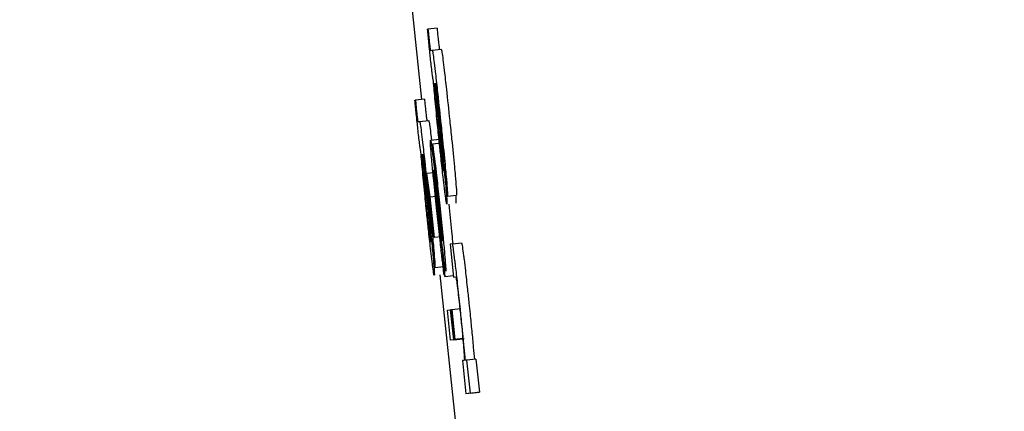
# Model space of a CAD drawing. Header units: inches. Extents: x 170 to 312, y 215 to 248.
# Tile 811 of 987: x 284.23552 to 284.25679, y 243.64779 to 243.65625. Entities that reach past the tile are written whole.
import ezdxf

# ---------------------------------------------------------------- set-up
doc = ezdxf.new("R2010")
doc.units = ezdxf.units.IN
doc.header["$LTSCALE"] = 0.25
doc.header["$MEASUREMENT"] = 0
doc.layers.add('ANNOTATIONS', color=1, linetype='Continuous')
doc.layers.add('MOTOR RH', color=7, linetype='Continuous')
doc.styles.add('ARIAL', font='arial.ttf', dxfattribs={"height": 0.09375})
doc.dimstyles.new('STANDARD$0', dxfattribs={"dimtxt": 0.09375, "dimasz": 0.09375, "dimexe": 0.03125, "dimexo": 0.046875, "dimgap": 0.09, "dimtad": 0, "dimtih": 1, "dimtoh": 1, "dimdec": 4, "dimzin": 0, "dimdsep": 46, "dimtxsty": 'ARIAL', "dimcen": 0.09, "dimadec": 0, "dimazin": 0, "dimtfac": 1, "dimtdec": 4, "dimtofl": 0, "dimtmove": 0, "dimatfit": 1, "dimfxl": 1, "dimtolj": 1, "dimtzin": 0, "dimarcsym": 0})

# ---------------------------------------------------------------- blocks, each defined once
blk = doc.blocks.new('*D68')
at = {"layer": 'ANNOTATIONS', "color": 0, "lineweight": -2, "transparency": 16777216}
for p, q in [((283.942864, 244.125047), (285.788826, 244.125047)), ((285.757576, 244.031297), (285.757576, 242.331666)), ((285.757576, 240.197174), (285.757576, 241.896805)), ((285.027051, 240.103424), (285.788826, 240.103424))]:
    blk.add_line(p, q, dxfattribs=at)
at = {"layer": 'ANNOTATIONS', "color": 0, "transparency": 16777216}
for points in [[(285.741951, 244.031297), (285.773201, 244.031297), (285.757576, 244.125047)], [(285.741951, 240.197174), (285.773201, 240.197174), (285.757576, 240.103424)]]:
    blk.add_solid(points, dxfattribs=at)
at = {"layer": 'defpoints', "color": 0, "transparency": 16777216}
for p in [(283.895989, 244.125047), (284.980176, 240.103424), (285.757576, 240.103424)]:
    blk.add_point(p, dxfattribs=at)
at = {"layer": 'ANNOTATIONS', "color": 0, "transparency": 16777216, "insert": (285.757576, 242.114236), "char_height": 0.09375, "attachment_point": 5, "style": 'ARIAL'}
blk.add_mtext('\\A1;OPENING\\PHEIGHT', dxfattribs=at)
blk = doc.blocks.new('*D69')
at = {"layer": 'ANNOTATIONS', "color": 0, "lineweight": -2, "transparency": 16777216}
for p, q in [((283.942864, 244.96103), (286.443815, 244.96103)), ((286.412565, 244.86728), (286.412565, 242.749657)), ((286.412565, 240.197174), (286.412565, 242.314797)), ((285.947395, 240.103424), (286.443815, 240.103424))]:
    blk.add_line(p, q, dxfattribs=at)
at = {"layer": 'ANNOTATIONS', "color": 0, "transparency": 16777216}
for points in [[(286.39694, 244.86728), (286.42819, 244.86728), (286.412565, 244.96103)], [(286.39694, 240.197174), (286.42819, 240.197174), (286.412565, 240.103424)]]:
    blk.add_solid(points, dxfattribs=at)
at = {"layer": 'defpoints', "color": 0, "transparency": 16777216}
for p in [(283.895989, 244.96103), (285.90052, 240.103424), (286.412565, 240.103424)]:
    blk.add_point(p, dxfattribs=at)
at = {"layer": 'ANNOTATIONS', "color": 0, "transparency": 16777216, "insert": (286.412565, 242.532227), "char_height": 0.09375, "attachment_point": 5, "style": 'ARIAL'}
blk.add_mtext('\\A1;TOTAL\\PHEIGHT', dxfattribs=at)

msp = doc.modelspace()

# ---------------------------------------------------------------- linework, layer by layer
at = {"layer": 'MOTOR RH'}
for p, q in [((284.243893, 243.65745), (284.2442, 243.654521)), ((284.244328, 243.656042), (284.244338, 243.656043)), ((284.244534, 243.656064), (284.244338, 243.656043)), ((284.244393, 243.655582), (284.244429, 243.655587)), ((284.244429, 243.655587), (284.244624, 243.655607)), ((284.244477, 243.654869), (284.244487, 243.65487)), ((284.244056, 243.654506), (284.244067, 243.654507)), ((284.244262, 243.654528), (284.244067, 243.654507)), ((284.244536, 243.654484), (284.244596, 243.653896)), ((284.24453, 243.654442), (284.244587, 243.65388)), ((284.244121, 243.654046), (284.244157, 243.654051)), ((284.244157, 243.654051), (284.244353, 243.654072)), ((284.244392, 243.653648), (284.244587, 243.653669)), ((284.24443, 243.653562), (284.244433, 243.653562)), ((284.244498, 243.652919), (284.24443, 243.653562)), ((284.244628, 243.653583), (284.244433, 243.653562)), ((284.244205, 243.653333), (284.244215, 243.653334)), ((284.244757, 243.652434), (284.244682, 243.653149)), ((284.244258, 243.652906), (284.244315, 243.652344)), ((284.244264, 243.652948), (284.244324, 243.65236)), ((284.244469, 243.652941), (284.244303, 243.652923)), ((284.244303, 243.652923), (284.244375, 243.652424)), ((284.244361, 243.652369), (284.244303, 243.652923)), ((284.244468, 243.651541), (284.244361, 243.652369)), ((284.244375, 243.652424), (284.244518, 243.652439)), ((284.244375, 243.652424), (284.244468, 243.651541)), ((284.244602, 243.651758), (284.244525, 243.652457)), ((284.24453, 243.652526), (284.244583, 243.65205)), ((284.244757, 243.652434), (284.244953, 243.652455)), ((284.244787, 243.652267), (284.244796, 243.652185)), ((284.244485, 243.650899), (284.24441, 243.651613)), ((284.244624, 243.651558), (284.244468, 243.651541)), ((284.244635, 243.651348), (284.244703, 243.650705)), ((284.24465, 243.651475), (284.244653, 243.651462)), ((284.244867, 243.651407), (284.244816, 243.651401)), ((284.244816, 243.651401), (284.244891, 243.650687)), ((284.244867, 243.651407), (284.245062, 243.651428)), ((284.244485, 243.650899), (284.244681, 243.650919)), ((284.244596, 243.65074), (284.244946, 243.647397)), ((284.244703, 243.650705), (284.244888, 243.650724)), ((284.244891, 243.650687), (284.244936, 243.650692)), ((284.245049, 243.650005), (284.244854, 243.649984)), ((284.244757, 243.649972), (284.244827, 243.649981)), ((284.244825, 243.649329), (284.244757, 243.649972)), ((284.24484, 243.649982), (284.244827, 243.649981)), ((284.244895, 243.649338), (284.244827, 243.649981)), ((284.24484, 243.649982), (284.244854, 243.649984)), ((284.244907, 243.649339), (284.24484, 243.649982)), ((284.244854, 243.649984), (284.244921, 243.649341)), ((284.24502, 243.649349), (284.244825, 243.649329)), ((284.244895, 243.649338), (284.244825, 243.649329)), ((284.244895, 243.649338), (284.245091, 243.649358)), ((284.245103, 243.64936), (284.244907, 243.649339)), ((284.244921, 243.649341), (284.244907, 243.649339)), ((284.244921, 243.649341), (284.245117, 243.649362)), ((284.245091, 243.649358), (284.24502, 243.649349)), ((284.24512, 243.64889), (284.245081, 243.648885)), ((284.245081, 243.648885), (284.245156, 243.648171)), ((284.245177, 243.648897), (284.245144, 243.648893)), ((284.245373, 243.648918), (284.245177, 243.648897)), ((284.245253, 243.648183), (284.245177, 243.648897)), ((284.245373, 243.648918), (284.245448, 243.648204)), ((284.245352, 243.648192), (284.245156, 243.648171)), ((284.245253, 243.648183), (284.245156, 243.648171)), ((284.245253, 243.648183), (284.245448, 243.648204)), ((284.245448, 243.648204), (284.245352, 243.648192))]:
    msp.add_line(p, q, dxfattribs=at)
for points, knots in [([(284.244376, 243.655568), (284.24437, 243.655629), (284.244353, 243.655789), (284.244337, 243.655945), (284.244328, 243.656042)], [0, 0, 0, 0, 0.382107, 1, 1, 1, 1]), ([(284.244338, 243.656043), (284.244342, 243.656008), (284.244347, 243.655956), (284.244354, 243.65588), (284.244359, 243.65584), (284.244361, 243.65582)], [0, 0, 0, 0, 0.4881921, 0.7420954, 1, 1, 1, 1]), ([(284.244534, 243.656064), (284.244537, 243.656029), (284.244542, 243.655977), (284.24455, 243.655901), (284.244554, 243.65586), (284.244556, 243.65584)], [0, 0, 0, 0, 0.487253, 0.740643, 1, 1, 1, 1]), ([(284.244361, 243.65582), (284.244363, 243.655795), (284.244368, 243.655749), (284.244375, 243.65569), (284.244381, 243.65564), (284.244389, 243.655588), (284.244391, 243.655585), (284.244393, 243.655582)], [0, 0, 0, 0, 0.140206, 0.25626, 0.372252, 0.556819, 1, 1, 1, 1]), ([(284.244556, 243.65584), (284.244559, 243.655815), (284.244564, 243.65577), (284.244571, 243.655711), (284.244577, 243.655661), (284.244585, 243.655609), (284.244587, 243.655605), (284.244589, 243.655603)], [0, 0, 0, 0, 0.139463, 0.255576, 0.371675, 0.556397, 1, 1, 1, 1]), ([(284.244455, 243.654926), (284.244451, 243.654945), (284.244445, 243.654974), (284.244428, 243.655101), (284.24441, 243.65525), (284.244392, 243.655414), (284.244381, 243.65552), (284.244376, 243.655568)], [0, 0, 0, 0, 0.319055, 0.503693, 0.689602, 0.856835, 1, 1, 1, 1]), ([(284.244429, 243.655587), (284.244433, 243.655576), (284.244439, 243.655559), (284.244464, 243.655378), (284.244497, 243.655104), (284.244548, 243.654651), (284.244587, 243.654278), (284.244611, 243.654053)], [0, 0, 0, 0, 0.208176, 0.35151, 0.494828, 0.694302, 1, 1, 1, 1]), ([(284.244624, 243.655607), (284.244628, 243.655597), (284.244635, 243.655579), (284.24466, 243.655398), (284.244693, 243.655124), (284.244743, 243.654671), (284.244783, 243.654299), (284.244807, 243.654073)], [0, 0, 0, 0, 0.208174, 0.351507, 0.494832, 0.694304, 1, 1, 1, 1]), ([(284.244588, 243.653552), (284.244574, 243.653691), (284.244539, 243.65402), (284.244492, 243.654511), (284.244467, 243.654787), (284.244455, 243.654926)], [0, 0, 0, 0, 0.267267, 0.629525, 1, 1, 1, 1]), ([(284.244483, 243.654738), (284.244481, 243.654767), (284.244476, 243.654839), (284.244475, 243.654867), (284.244477, 243.654868), (284.244477, 243.654869)], [0, 0, 0, 0, 0.368429, 0.910268, 1, 1, 1, 1]), ([(284.244521, 243.65432), (284.244514, 243.654398), (284.244499, 243.654556), (284.244489, 243.654677), (284.244483, 243.654738)], [0, 0, 0, 0, 0.489094, 1, 1, 1, 1]), ([(284.244487, 243.65487), (284.244494, 243.654802), (284.244507, 243.654664), (284.244522, 243.654516), (284.24453, 243.654442)], [0, 0, 0, 0, 0.495343, 1, 1, 1, 1]), ([(284.244502, 243.654876), (284.244501, 243.654871), (284.2445, 243.654863), (284.244504, 243.654803), (284.244508, 243.654764), (284.244509, 243.654749)], [0, 0, 0, 0, 0.561119, 0.836843, 1, 1, 1, 1]), ([(284.244603, 243.654029), (284.244588, 243.654169), (284.244565, 243.654378), (284.244537, 243.654635), (284.244519, 243.65478), (284.244507, 243.654864), (284.244503, 243.654872), (284.244502, 243.654876)], [0, 0, 0, 0, 0.342892, 0.509873, 0.678206, 0.82399, 1, 1, 1, 1]), ([(284.244509, 243.654749), (284.244512, 243.654725), (284.244516, 243.654677), (284.244525, 243.654586), (284.244532, 243.654521), (284.244536, 243.654484)], [0, 0, 0, 0, 0.30204, 0.603526, 1, 1, 1, 1]), ([(284.244104, 243.654033), (284.244098, 243.654094), (284.244081, 243.654253), (284.244066, 243.654409), (284.244056, 243.654506)], [0, 0, 0, 0, 0.382123, 1, 1, 1, 1]), ([(284.244067, 243.654507), (284.24407, 243.654473), (284.244075, 243.65442), (284.244083, 243.654345), (284.244087, 243.654304), (284.244089, 243.654284)], [0, 0, 0, 0, 0.4881854, 0.7420853, 1, 1, 1, 1]), ([(284.244262, 243.654528), (284.244266, 243.654493), (284.244271, 243.654441), (284.244278, 243.654365), (284.244282, 243.654325), (284.244285, 243.654304)], [0, 0, 0, 0, 0.4872498, 0.7406295, 1, 1, 1, 1]), ([(284.244089, 243.654284), (284.244091, 243.654259), (284.244096, 243.654214), (284.244103, 243.654154), (284.244109, 243.654104), (284.244117, 243.654053), (284.244119, 243.654049), (284.244121, 243.654046)], [0, 0, 0, 0, 0.14021, 0.256223, 0.372221, 0.556782, 1, 1, 1, 1]), ([(284.244285, 243.654304), (284.244287, 243.654279), (284.244292, 243.654234), (284.244299, 243.654175), (284.244305, 243.654125), (284.244313, 243.654073), (284.244315, 243.65407), (284.244317, 243.654067)], [0, 0, 0, 0, 0.1394618, 0.2555854, 0.3716735, 0.5564004, 1, 1, 1, 1]), ([(284.244583, 243.653702), (284.244575, 243.65378), (284.244553, 243.653996), (284.244533, 243.654194), (284.244521, 243.65432)], [0, 0, 0, 0, 0.364579, 1, 1, 1, 1]), ([(284.244157, 243.654051), (284.244161, 243.654041), (284.244167, 243.654023), (284.244192, 243.653842), (284.244225, 243.653568), (284.244276, 243.653115), (284.244315, 243.652742), (284.244339, 243.652517)], [0, 0, 0, 0, 0.208173, 0.351516, 0.494832, 0.694303, 1, 1, 1, 1]), ([(284.244353, 243.654072), (284.244356, 243.654061), (284.244363, 243.654042), (284.244386, 243.653874), (284.244405, 243.653721), (284.244413, 243.653651)], [0, 0, 0, 0, 0.441544, 0.745558, 1, 1, 1, 1]), ([(284.244611, 243.654053), (284.244625, 243.653918), (284.244661, 243.653574), (284.244703, 243.653153), (284.244724, 243.652923), (284.24473, 243.652861)], [0, 0, 0, 0, 0.319392, 0.817391, 1, 1, 1, 1]), ([(284.244807, 243.654073), (284.244821, 243.653939), (284.244857, 243.653595), (284.244899, 243.653174), (284.24492, 243.652943), (284.244926, 243.652882)], [0, 0, 0, 0, 0.319392, 0.817392, 1, 1, 1, 1]), ([(284.244183, 243.653391), (284.244179, 243.653409), (284.244173, 243.653439), (284.244156, 243.653565), (284.244139, 243.653715), (284.244121, 243.653878), (284.244109, 243.653984), (284.244104, 243.654033)], [0, 0, 0, 0, 0.31904, 0.503684, 0.689592, 0.856837, 1, 1, 1, 1]), ([(284.244587, 243.65388), (284.2446, 243.653754), (284.244622, 243.653543), (284.244647, 243.653287), (284.244657, 243.65318), (284.24466, 243.653141)], [0, 0, 0, 0, 0.486709, 0.816717, 1, 1, 1, 1]), ([(284.244596, 243.653896), (284.244615, 243.653716), (284.244652, 243.653352), (284.244686, 243.653008), (284.244703, 243.652835)], [0, 0, 0, 0, 0.495941, 1, 1, 1, 1]), ([(284.244682, 243.653149), (284.244683, 243.653158), (284.244684, 243.653174), (284.244676, 243.653289), (284.24466, 243.653461), (284.244635, 243.653717), (284.244614, 243.653916), (284.244603, 243.654029)], [0, 0, 0, 0, 0.2249147, 0.3836395, 0.5429009, 0.7417055, 1, 1, 1, 1]), ([(284.244416, 243.653258), (284.244408, 243.653352), (284.244392, 243.653541), (284.244388, 243.653639), (284.244391, 243.653646), (284.244392, 243.653648)], [0, 0, 0, 0, 0.413877, 0.829373, 1, 1, 1, 1]), ([(284.244392, 243.653648), (284.244393, 243.653647), (284.244395, 243.653644), (284.2444, 243.653617), (284.244403, 243.653602)], [0, 0, 0, 0, 0.438045, 1, 1, 1, 1]), ([(284.244641, 243.653177), (284.244633, 243.653247), (284.244615, 243.653406), (284.244595, 243.653595), (284.244583, 243.653702)], [0, 0, 0, 0, 0.437253, 1, 1, 1, 1]), ([(284.244403, 243.653602), (284.244408, 243.653569), (284.244417, 243.653513), (284.244433, 243.653385), (284.244442, 243.653311), (284.244443, 243.653298)], [0, 0, 0, 0, 0.526202, 0.915199, 1, 1, 1, 1]), ([(284.244433, 243.653562), (284.244437, 243.653545), (284.244445, 243.65351), (284.244468, 243.653338), (284.244484, 243.653204), (284.244489, 243.653161)], [0, 0, 0, 0, 0.406051, 0.813259, 1, 1, 1, 1]), ([(284.244693, 243.652611), (284.244684, 243.652687), (284.244661, 243.652876), (284.244624, 243.65321), (284.244599, 243.653452), (284.244588, 243.653552)], [0, 0, 0, 0, 0.285512, 0.705964, 1, 1, 1, 1]), ([(284.244316, 243.652016), (284.244302, 243.652156), (284.244268, 243.652484), (284.24422, 243.652976), (284.244196, 243.653251), (284.244183, 243.653391)], [0, 0, 0, 0, 0.26727, 0.629533, 1, 1, 1, 1]), ([(284.244212, 243.653203), (284.244209, 243.653232), (284.244204, 243.653304), (284.244204, 243.653331), (284.244205, 243.653333), (284.244205, 243.653333)], [0, 0, 0, 0, 0.368455, 0.910263, 1, 1, 1, 1]), ([(284.244249, 243.652784), (284.244242, 243.652862), (284.244227, 243.65302), (284.244217, 243.653141), (284.244212, 243.653203)], [0, 0, 0, 0, 0.489101, 1, 1, 1, 1]), ([(284.244215, 243.653334), (284.244222, 243.653266), (284.244235, 243.653128), (284.24425, 243.65298), (284.244258, 243.652906)], [0, 0, 0, 0, 0.495343, 1, 1, 1, 1]), ([(284.24423, 243.65334), (284.244229, 243.653335), (284.244228, 243.653327), (284.244233, 243.653268), (284.244236, 243.653229), (284.244238, 243.653214)], [0, 0, 0, 0, 0.561039, 0.83594, 1, 1, 1, 1]), ([(284.244331, 243.652493), (284.244316, 243.652634), (284.244294, 243.652843), (284.244265, 243.653099), (284.244247, 243.653245), (284.244235, 243.653328), (284.244232, 243.653336), (284.24423, 243.65334)], [0, 0, 0, 0, 0.342854, 0.509816, 0.6784, 0.82401, 1, 1, 1, 1]), ([(284.244238, 243.653214), (284.24424, 243.65319), (284.244244, 243.653141), (284.244253, 243.653051), (284.24426, 243.652985), (284.244264, 243.652948)], [0, 0, 0, 0, 0.302051, 0.603512, 1, 1, 1, 1]), ([(284.244523, 243.652182), (284.244502, 243.652382), (284.244466, 243.652722), (284.244432, 243.65308), (284.244419, 243.653221), (284.244416, 243.653258)], [0, 0, 0, 0, 0.511555, 0.870477, 1, 1, 1, 1]), ([(284.244443, 243.653298), (284.244453, 243.65322), (284.24448, 243.652979), (284.24451, 243.652708), (284.24453, 243.652526)], [0, 0, 0, 0, 0.327056, 1, 1, 1, 1]), ([(284.244458, 243.653005), (284.244457, 243.653), (284.244456, 243.652989), (284.244462, 243.652904), (284.244469, 243.652827), (284.244472, 243.652797)], [0, 0, 0, 0, 0.376523, 0.755245, 1, 1, 1, 1]), ([(284.244463, 243.652978), (284.244463, 243.652982), (284.244461, 243.652991), (284.244459, 243.653002), (284.244458, 243.653004), (284.244458, 243.653005)], [0, 0, 0, 0, 0.305425, 0.610586, 1, 1, 1, 1]), ([(284.244489, 243.653161), (284.2445, 243.653072), (284.244526, 243.652852), (284.244565, 243.652496), (284.244591, 243.65225), (284.2446, 243.652164)], [0, 0, 0, 0, 0.308457, 0.758041, 1, 1, 1, 1]), ([(284.24467, 243.652978), (284.244668, 243.652985), (284.244664, 243.652996), (284.244652, 243.65309), (284.244644, 243.653155), (284.244641, 243.653177)], [0, 0, 0, 0, 0.491707, 0.824978, 1, 1, 1, 1]), ([(284.24466, 243.653141), (284.244664, 243.653101), (284.24467, 243.653021), (284.244672, 243.652981), (284.244671, 243.652979), (284.24467, 243.652978)], [0, 0, 0, 0, 0.4127429, 0.8263056, 1, 1, 1, 1]), ([(284.244311, 243.652166), (284.244303, 243.652245), (284.244281, 243.65246), (284.244262, 243.652658), (284.244249, 243.652784)], [0, 0, 0, 0, 0.364582, 1, 1, 1, 1]), ([(284.24448, 243.652854), (284.244477, 243.652876), (284.244472, 243.652917), (284.244467, 243.652954), (284.244465, 243.65297), (284.244463, 243.652978)], [0, 0, 0, 0, 0.374236, 0.683292, 1, 1, 1, 1]), ([(284.244472, 243.652797), (284.244478, 243.652728), (284.244495, 243.652553), (284.244517, 243.652344), (284.24453, 243.652217)], [0, 0, 0, 0, 0.389091, 1, 1, 1, 1]), ([(284.244525, 243.652457), (284.244517, 243.652526), (284.244502, 243.652665), (284.244487, 243.652791), (284.24448, 243.652854)], [0, 0, 0, 0, 0.496194, 1, 1, 1, 1]), ([(284.24452, 243.652776), (284.244517, 243.652799), (284.24451, 243.652853), (284.244504, 243.652891), (284.2445, 243.65291), (284.244498, 243.652919)], [0, 0, 0, 0, 0.268967, 0.63055, 1, 1, 1, 1]), ([(284.244552, 243.652501), (284.244543, 243.652581), (284.244532, 243.652683), (284.244523, 243.652759), (284.24452, 243.652776)], [0, 0, 0, 0, 0.781404, 1, 1, 1, 1]), ([(284.244703, 243.652835), (284.244709, 243.652772), (284.244725, 243.652604), (284.244734, 243.652487), (284.24474, 243.652413)], [0, 0, 0, 0, 0.371621, 1, 1, 1, 1]), ([(284.24473, 243.652861), (284.244738, 243.65277), (284.244754, 243.652587), (284.244761, 243.652454), (284.244758, 243.652441), (284.244757, 243.652434)], [0, 0, 0, 0, 0.344164, 0.688376, 1, 1, 1, 1]), ([(284.244926, 243.652882), (284.244934, 243.65279), (284.24495, 243.652608), (284.244957, 243.652475), (284.244954, 243.652461), (284.244953, 243.652455)], [0, 0, 0, 0, 0.344141, 0.688376, 1, 1, 1, 1]), ([(284.244745, 243.652263), (284.244741, 243.652273), (284.244735, 243.652292), (284.244713, 243.652446), (284.244698, 243.652569), (284.244693, 243.652611)], [0, 0, 0, 0, 0.445998, 0.812832, 1, 1, 1, 1]), ([(284.244315, 243.652344), (284.244328, 243.652219), (284.24435, 243.652008), (284.244375, 243.651751), (284.244385, 243.651644), (284.244389, 243.651605)], [0, 0, 0, 0, 0.486691, 0.8167, 1, 1, 1, 1]), ([(284.244324, 243.65236), (284.244343, 243.65218), (284.24438, 243.651816), (284.244414, 243.651472), (284.244431, 243.651299)], [0, 0, 0, 0, 0.495934, 1, 1, 1, 1]), ([(284.24441, 243.651613), (284.244411, 243.651622), (284.244412, 243.651639), (284.244404, 243.651753), (284.244388, 243.651926), (284.244363, 243.652181), (284.244342, 243.652381), (284.244331, 243.652493)], [0, 0, 0, 0, 0.22492, 0.383649, 0.542914, 0.74205, 1, 1, 1, 1]), ([(284.244339, 243.652517), (284.244353, 243.652383), (284.244389, 243.652039), (284.244431, 243.651618), (284.244452, 243.651387), (284.244458, 243.651325)], [0, 0, 0, 0, 0.319403, 0.817081, 1, 1, 1, 1]), ([(284.244592, 243.65214), (284.244585, 243.6522), (284.244572, 243.652323), (284.244559, 243.652441), (284.244552, 243.652501)], [0, 0, 0, 0, 0.49259, 1, 1, 1, 1]), ([(284.24474, 243.652413), (284.244742, 243.652377), (284.244749, 243.652282), (284.244746, 243.65227), (284.244745, 243.652263)], [0, 0, 0, 0, 0.377667, 1, 1, 1, 1]), ([(284.244936, 243.652434), (284.244938, 243.652398), (284.244945, 243.652302), (284.244942, 243.652291), (284.244941, 243.652284)], [0, 0, 0, 0, 0.3776409, 1, 1, 1, 1]), ([(284.24437, 243.651641), (284.244361, 243.651711), (284.244343, 243.65187), (284.244323, 243.65206), (284.244311, 243.652166)], [0, 0, 0, 0, 0.437242, 1, 1, 1, 1]), ([(284.244644, 243.651084), (284.244632, 243.651193), (284.244602, 243.651442), (284.244558, 243.651842), (284.244531, 243.6521), (284.244523, 243.652182)], [0, 0, 0, 0, 0.345631, 0.791104, 1, 1, 1, 1]), ([(284.24453, 243.652217), (284.244546, 243.652067), (284.244569, 243.651846), (284.24459, 243.651665), (284.244597, 243.651607)], [0, 0, 0, 0, 0.6800662, 1, 1, 1, 1]), ([(284.244641, 243.651647), (284.244635, 243.651712), (284.244621, 243.651861), (284.244602, 243.652039), (284.244592, 243.65214)], [0, 0, 0, 0, 0.431991, 1, 1, 1, 1]), ([(284.2446, 243.652164), (284.24462, 243.651972), (284.244654, 243.651645), (284.244685, 243.651323), (284.244696, 243.651201), (284.244698, 243.651178)], [0, 0, 0, 0, 0.540163, 0.915664, 1, 1, 1, 1]), ([(284.244796, 243.652185), (284.244816, 243.651989), (284.244845, 243.65171), (284.244867, 243.651477), (284.244874, 243.651408)], [0, 0, 0, 0, 0.706656, 1, 1, 1, 1]), ([(284.244421, 243.651075), (284.244412, 243.651152), (284.244389, 243.651341), (284.244352, 243.651675), (284.244327, 243.651917), (284.244316, 243.652016)], [0, 0, 0, 0, 0.2855206, 0.7059691, 1, 1, 1, 1]), ([(284.244583, 243.65205), (284.244592, 243.651967), (284.244608, 243.651819), (284.244627, 243.651651), (284.244635, 243.651581), (284.244637, 243.651564)], [0, 0, 0, 0, 0.492687, 0.876036, 1, 1, 1, 1]), ([(284.24467, 243.651158), (284.244661, 243.651231), (284.244639, 243.651417), (284.244616, 243.651629), (284.244602, 243.651758)], [0, 0, 0, 0, 0.390424, 1, 1, 1, 1]), ([(284.244398, 243.651442), (284.244396, 243.651449), (284.244393, 243.651461), (284.24438, 243.651554), (284.244372, 243.651619), (284.24437, 243.651641)], [0, 0, 0, 0, 0.49176, 0.824979, 1, 1, 1, 1]), ([(284.244389, 243.651605), (284.244392, 243.651565), (284.244399, 243.651485), (284.2444, 243.651446), (284.244399, 243.651443), (284.244398, 243.651442)], [0, 0, 0, 0, 0.412714, 0.82636, 1, 1, 1, 1]), ([(284.244597, 243.651607), (284.244603, 243.651561), (284.244617, 243.651449), (284.244628, 243.651376), (284.244633, 243.651356), (284.244635, 243.651348)], [0, 0, 0, 0, 0.290558, 0.692009, 1, 1, 1, 1]), ([(284.244637, 243.651564), (284.244639, 243.651553), (284.244642, 243.651529), (284.244646, 243.651498), (284.244649, 243.651484), (284.24465, 243.651475)], [0, 0, 0, 0, 0.22616, 0.533169, 1, 1, 1, 1]), ([(284.244653, 243.651462), (284.244654, 243.651466), (284.244655, 243.651476), (284.244649, 243.651551), (284.244643, 243.651619), (284.244641, 243.651647)], [0, 0, 0, 0, 0.368408, 0.738624, 1, 1, 1, 1]), ([(284.244431, 243.651299), (284.244437, 243.651236), (284.244453, 243.651068), (284.244462, 243.650951), (284.244468, 243.650878)], [0, 0, 0, 0, 0.371589, 1, 1, 1, 1]), ([(284.244458, 243.651325), (284.244466, 243.651234), (284.244482, 243.651051), (284.244489, 243.650918), (284.244487, 243.650905), (284.244485, 243.650899)], [0, 0, 0, 0, 0.344166, 0.688401, 1, 1, 1, 1]), ([(284.244921, 243.651047), (284.244911, 243.651129), (284.24489, 243.651292), (284.244874, 243.651394), (284.244869, 243.651403), (284.244867, 243.651407)], [0, 0, 0, 0, 0.360637, 0.720229, 1, 1, 1, 1]), ([(284.245062, 243.651428), (284.245067, 243.651414), (284.245075, 243.65139), (284.245099, 243.65121), (284.245113, 243.651096), (284.245117, 243.651068)], [0, 0, 0, 0, 0.527162, 0.884525, 1, 1, 1, 1]), ([(284.244473, 243.650727), (284.244469, 243.650738), (284.244463, 243.650756), (284.244441, 243.65091), (284.244426, 243.651033), (284.244421, 243.651075)], [0, 0, 0, 0, 0.445998, 0.812828, 1, 1, 1, 1]), ([(284.244703, 243.650705), (284.244698, 243.650717), (284.24469, 243.650737), (284.244666, 243.650914), (284.244649, 243.651045), (284.244644, 243.651084)], [0, 0, 0, 0, 0.500334, 0.851312, 1, 1, 1, 1]), ([(284.244708, 243.650867), (284.244702, 243.650905), (284.244693, 243.650967), (284.244676, 243.651105), (284.24467, 243.651158)], [0, 0, 0, 0, 0.616554, 1, 1, 1, 1]), ([(284.244698, 243.651178), (284.244705, 243.651096), (284.244719, 243.650931), (284.244723, 243.650832), (284.244721, 243.650823), (284.24472, 243.650819)], [0, 0, 0, 0, 0.377465, 0.755, 1, 1, 1, 1]), ([(284.245117, 243.651068), (284.245126, 243.650989), (284.245149, 243.650799), (284.245186, 243.650464), (284.245212, 243.650223), (284.245222, 243.650125)], [0, 0, 0, 0, 0.293946, 0.711444, 1, 1, 1, 1]), ([(284.244468, 243.650878), (284.244471, 243.650841), (284.244477, 243.650746), (284.244475, 243.650734), (284.244473, 243.650727)], [0, 0, 0, 0, 0.377598, 1, 1, 1, 1]), ([(284.244664, 243.650898), (284.244666, 243.650862), (284.244673, 243.650767), (284.24467, 243.650755), (284.244669, 243.650748)], [0, 0, 0, 0, 0.377597, 1, 1, 1, 1]), ([(284.24472, 243.650819), (284.244718, 243.65082), (284.244716, 243.650823), (284.244711, 243.650852), (284.244708, 243.650867)], [0, 0, 0, 0, 0.495157, 1, 1, 1, 1]), ([(284.245026, 243.650104), (284.245008, 243.650274), (284.244975, 243.650582), (284.24494, 243.650892), (284.244924, 243.651021), (284.244921, 243.651047)], [0, 0, 0, 0, 0.494415, 0.896106, 1, 1, 1, 1]), ([(284.244936, 243.650692), (284.244938, 243.650689), (284.244943, 243.650682), (284.244953, 243.650627), (284.244966, 243.650526), (284.244971, 243.650492)], [0, 0, 0, 0, 0.3987318, 0.8002066, 1, 1, 1, 1]), ([(284.244971, 243.650492), (284.244978, 243.650434), (284.244992, 243.650317), (284.245014, 243.650118), (284.245027, 243.649991), (284.245033, 243.649939)], [0, 0, 0, 0, 0.370875, 0.739986, 1, 1, 1, 1]), ([(284.245087, 243.649509), (284.24508, 243.649582), (284.24506, 243.649776), (284.245039, 243.649979), (284.245026, 243.650104)], [0, 0, 0, 0, 0.383084, 1, 1, 1, 1]), ([(284.245222, 243.650125), (284.24523, 243.650047), (284.245251, 243.649844), (284.245271, 243.649649), (284.245283, 243.649529)], [0, 0, 0, 0, 0.383231, 1, 1, 1, 1]), ([(284.245033, 243.649939), (284.245044, 243.64983), (284.245067, 243.649611), (284.245094, 243.649319), (284.245106, 243.649183), (284.245111, 243.649115)], [0, 0, 0, 0, 0.336025, 0.672859, 1, 1, 1, 1]), ([(284.245144, 243.648893), (284.245136, 243.648983), (284.24512, 243.649167), (284.245098, 243.649393), (284.245087, 243.649509)], [0, 0, 0, 0, 0.49201, 1, 1, 1, 1]), ([(284.245283, 243.649529), (284.245295, 243.649407), (284.245316, 243.649181), (284.245332, 243.648998), (284.24534, 243.648914)], [0, 0, 0, 0, 0.539796, 1, 1, 1, 1]), ([(284.245111, 243.649115), (284.245116, 243.649049), (284.245126, 243.648909), (284.245123, 243.648897), (284.24512, 243.64889)], [0, 0, 0, 0, 0.471167, 1, 1, 1, 1])]:
    msp.add_open_spline(points, degree=3, knots=knots, dxfattribs=at)

# ---------------------------------------------------------------- dimensions: what is measured, and where the dimension line sits
at = {"layer": 'ANNOTATIONS'}
for base, p1, p2, text, picture, middle in [((286.412565, 240.103424), (283.895989, 244.96103), (285.90052, 240.103424), 'TOTAL\\PHEIGHT', '*D69', (286.412565, 242.532227)), ((285.757576, 240.103424), (283.895989, 244.125047), (284.980176, 240.103424), 'OPENING\\PHEIGHT', '*D68', (285.757576, 242.114236))]:
    dim = msp.add_linear_dim(base=base, p1=p1, p2=p2, angle=90, text=text, dimstyle='STANDARD$0', dxfattribs=at)
    dim.commit()
    dim.dimension.update_dxf_attribs({"geometry": picture, "text_midpoint": middle})

doc.saveas('drawing.dxf')
